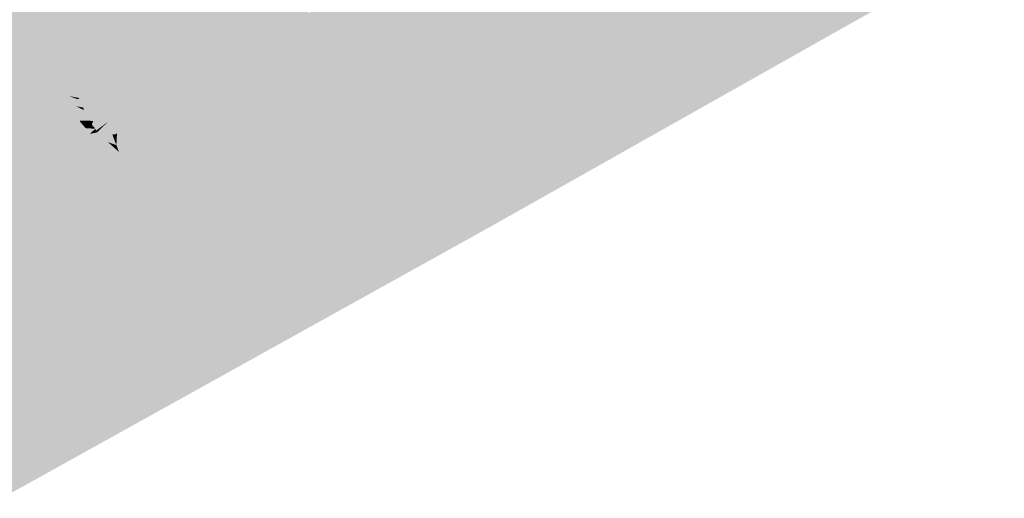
# Model space of a CAD drawing. Header units: metres. Extents: x 164696 to 183842, y 382615 to 387356.
# Tile 478 of 656: x 182661.35 to 182664.28, y 386612.4 to 386613.83. Entities that reach past the tile are written whole.
import ezdxf

# ---------------------------------------------------------------- set-up
doc = ezdxf.new("R2010")
doc.units = ezdxf.units.M
doc.layers.add('C3D-SURFACE_TINSURFACE', color=7, linetype='Continuous')

msp = doc.modelspace()

# ---------------------------------------------------------------- linework, layer by layer
at = {"layer": 'C3D-SURFACE_TINSURFACE', "color": 1, "linetype": 'Continuous', "lineweight": -3, "true_color": 0xe60000}
for points in [[(182661.3808, 386613.8842), (182661.9886, 386613.7229), (182662.1824, 386614.3099)], [(182662.1948, 386614.284), (182662.1824, 386614.3099), (182661.9886, 386613.7229)], [(182662.1948, 386614.284), (182661.9886, 386613.7229), (182662.0258, 386613.7431)], [(182662.2072, 386614.2581), (182662.1948, 386614.284), (182662.0258, 386613.7431)], [(182662.2072, 386614.2581), (182662.0258, 386613.7431), (182662.0632, 386613.7633)], [(182662.2072, 386614.2581), (182662.0632, 386613.7633), (182662.2239, 386614.229)], [(182663.0025, 386614.2236), (182662.652, 386613.4289), (182663.311, 386614.2632)], [(182663.311, 386614.2632), (182662.652, 386613.4289), (182662.6805, 386613.3704)], [(182663.311, 386614.2632), (182662.6805, 386613.3704), (182662.6968, 386613.3373)], [(182663.311, 386614.2632), (182662.6968, 386613.3373), (182662.7131, 386613.3042)], [(182663.311, 386614.2632), (182662.7131, 386613.3042), (182662.7294, 386613.271)], [(182663.311, 386614.2632), (182662.7294, 386613.271), (182662.7605, 386613.2124)], [(182664.2826, 386614.0717), (182663.311, 386614.2632), (182662.7605, 386613.2124)], [(182662.2239, 386614.229), (182662.0632, 386613.7633), (182662.1005, 386613.7836)], [(182662.2239, 386614.229), (182662.1005, 386613.7836), (182662.1378, 386613.8038)], [(182662.256, 386614.1743), (182662.2239, 386614.229), (182662.1378, 386613.8038)], [(182663.0025, 386614.2236), (182662.8259, 386614.0135), (182662.652, 386613.4289)], [(182662.256, 386614.1743), (182662.1378, 386613.8038), (182662.1751, 386613.824)], [(182662.2881, 386614.1196), (182662.256, 386614.1743), (182662.1751, 386613.824)], [(182662.8093, 386614.1679), (182662.772, 386614.1477), (182662.5967, 386613.5262)], [(182662.8093, 386614.1679), (182662.5967, 386613.5262), (182662.652, 386613.4289)], [(182662.8279, 386614.178), (182662.8093, 386614.1679), (182662.652, 386613.4289)], [(182662.8279, 386614.178), (182662.652, 386613.4289), (182662.8345, 386614.1407)], [(182662.7347, 386614.1275), (182662.6974, 386614.1072), (182662.5514, 386613.6124)], [(182662.7347, 386614.1275), (182662.5514, 386613.6124), (182662.5646, 386613.5861)], [(182662.7347, 386614.1275), (182662.5646, 386613.5861), (182662.5777, 386613.5598)], [(182662.772, 386614.1477), (182662.7347, 386614.1275), (182662.5777, 386613.5598)], [(182662.772, 386614.1477), (182662.5777, 386613.5598), (182662.5967, 386613.5262)], [(182662.8345, 386614.1407), (182662.652, 386613.4289), (182662.8259, 386614.0135)], [(182662.2881, 386614.1196), (182662.1751, 386613.824), (182662.2124, 386613.8442)], [(182662.66, 386614.087), (182662.5382, 386613.6388), (182662.6974, 386614.1072)], [(182662.6974, 386614.1072), (182662.5382, 386613.6388), (182662.5514, 386613.6124)], [(182662.5854, 386614.0465), (182662.4958, 386613.7351), (182662.6228, 386614.0668)], [(182662.6228, 386614.0668), (182662.4958, 386613.7351), (182662.5119, 386613.6914)], [(182662.6228, 386614.0668), (182662.5119, 386613.6914), (182662.66, 386614.087)], [(182662.66, 386614.087), (182662.5119, 386613.6914), (182662.5251, 386613.6651)], [(182662.66, 386614.087), (182662.5251, 386613.6651), (182662.5382, 386613.6388)], [(182662.5854, 386614.0465), (182662.5482, 386614.0263), (182662.4654, 386613.8017)], [(182662.5854, 386614.0465), (182662.4654, 386613.8017), (182662.4958, 386613.7351)], [(182662.5108, 386614.0061), (182662.435, 386613.8682), (182662.4654, 386613.8017)], [(182662.5482, 386614.0263), (182662.5108, 386614.0061), (182662.4654, 386613.8017)], [(182661.0028, 386613.696), (182661.3808, 386613.8842), (182661.3519, 386613.928)], [(182660.9294, 386613.381), (182661.2051, 386613.298), (182661.3808, 386613.8842)], [(182660.9294, 386613.381), (182661.3808, 386613.8842), (182661.0173, 386613.6741)], [(182661.0028, 386613.696), (182661.0173, 386613.6741), (182661.3808, 386613.8842)], [(182661.2424, 386613.3183), (182661.3808, 386613.8842), (182661.2051, 386613.298)], [(182661.2424, 386613.3183), (182661.4215, 386613.8072), (182661.3808, 386613.8842)], [(182661.9139, 386613.6824), (182661.3808, 386613.8842), (182661.4215, 386613.8072)], [(182661.9139, 386613.6824), (182661.9512, 386613.7026), (182661.3808, 386613.8842)], [(182661.3808, 386613.8842), (182661.9512, 386613.7026), (182661.9886, 386613.7229)], [(182662.4654, 386613.8017), (182662.2497, 386613.8645), (182662.2124, 386613.8442)], [(182662.4654, 386613.8017), (182662.287, 386613.8847), (182662.2497, 386613.8645)], [(182662.287, 386613.8847), (182662.4654, 386613.8017), (182662.435, 386613.8682)], [(182662.4958, 386613.7351), (182662.2124, 386613.8442), (182662.1751, 386613.824)], [(182662.4958, 386613.7351), (182662.4654, 386613.8017), (182662.2124, 386613.8442)], [(182661.2424, 386613.3183), (182661.4428, 386613.7434), (182661.4215, 386613.8072)], [(182661.7697, 386613.6695), (182661.4215, 386613.8072), (182661.4336, 386613.7787)], [(182661.858, 386613.6521), (182661.8766, 386613.6622), (182661.4215, 386613.8072)], [(182661.858, 386613.6521), (182661.4215, 386613.8072), (182661.7697, 386613.6695)], [(182661.8766, 386613.6622), (182661.9139, 386613.6824), (182661.4215, 386613.8072)], [(182661.4215, 386613.8072), (182661.4428, 386613.7434), (182661.4336, 386613.7787)], [(182662.5251, 386613.6651), (182662.1378, 386613.8038), (182662.1005, 386613.7836)], [(182662.5119, 386613.6914), (182662.1751, 386613.824), (182662.1378, 386613.8038)], [(182662.5119, 386613.6914), (182662.1378, 386613.8038), (182662.5251, 386613.6651)], [(182662.5119, 386613.6914), (182662.4958, 386613.7351), (182662.1751, 386613.824)], [(182661.7095, 386613.631), (182661.4336, 386613.7787), (182661.4428, 386613.7434)], [(182661.7095, 386613.631), (182661.6639, 386613.6806), (182661.4336, 386613.7787)], [(182661.7717, 386613.6647), (182661.4336, 386613.7787), (182661.6639, 386613.6806)], [(182661.7697, 386613.6695), (182661.4336, 386613.7787), (182661.7717, 386613.6647)], [(182662.5382, 386613.6388), (182662.1005, 386613.7836), (182662.0632, 386613.7633)], [(182662.5251, 386613.6651), (182662.1005, 386613.7836), (182662.5382, 386613.6388)], [(182661.2424, 386613.3183), (182661.2797, 386613.3385), (182661.4428, 386613.7434)], [(182661.2797, 386613.3385), (182661.4609, 386613.6726), (182661.4428, 386613.7434)], [(182661.4609, 386613.6726), (182661.7274, 386613.5813), (182661.4428, 386613.7434)], [(182661.7554, 386613.5964), (182661.7111, 386613.6251), (182661.4428, 386613.7434)], [(182661.7554, 386613.5964), (182661.4428, 386613.7434), (182661.7274, 386613.5813)], [(182661.7095, 386613.631), (182661.4428, 386613.7434), (182661.7111, 386613.6251)], [(182661.9886, 386613.7229), (182662.5777, 386613.5598), (182662.0258, 386613.7431)], [(182662.5646, 386613.5861), (182662.0632, 386613.7633), (182662.0258, 386613.7431)], [(182662.5777, 386613.5598), (182662.5646, 386613.5861), (182662.0258, 386613.7431)], [(182662.5514, 386613.6124), (182662.5382, 386613.6388), (182662.0632, 386613.7633)], [(182662.5646, 386613.5861), (182662.5514, 386613.6124), (182662.0632, 386613.7633)], [(182661.9512, 386613.7026), (182662.5967, 386613.5262), (182661.9886, 386613.7229)], [(182661.9886, 386613.7229), (182662.5967, 386613.5262), (182662.5777, 386613.5598)], [(182661.8766, 386613.6622), (182662.652, 386613.4289), (182661.9139, 386613.6824)], [(182661.9139, 386613.6824), (182662.5967, 386613.5262), (182661.9512, 386613.7026)], [(182661.9139, 386613.6824), (182662.652, 386613.4289), (182662.5967, 386613.5262)], [(182661.2797, 386613.3385), (182661.317, 386613.3587), (182661.4609, 386613.6726)], [(182661.317, 386613.3587), (182661.3543, 386613.379), (182661.4609, 386613.6726)], [(182661.373, 386613.3891), (182661.4609, 386613.6726), (182661.3543, 386613.379)], [(182661.373, 386613.3891), (182661.4263, 386613.5359), (182661.4609, 386613.6726)], [(182661.4449, 386613.546), (182661.4609, 386613.6726), (182661.4263, 386613.5359)], [(182661.4803, 386613.6352), (182661.4609, 386613.6726), (182661.4449, 386613.546)], [(182661.4803, 386613.6352), (182661.6901, 386613.561), (182661.4609, 386613.6726)], [(182661.4609, 386613.6726), (182661.6901, 386613.561), (182661.7274, 386613.5813)], [(182661.7438, 386613.5367), (182661.6483, 386613.4314), (182661.8766, 386613.6622)], [(182661.8766, 386613.6622), (182661.6483, 386613.4314), (182662.652, 386613.4289)], [(182661.7438, 386613.5367), (182661.8766, 386613.6622), (182661.858, 386613.6521)], [(182661.4803, 386613.6352), (182661.5315, 386613.5916), (182661.6901, 386613.561)], [(182661.7065, 386613.5165), (182661.7554, 386613.5964), (182661.7274, 386613.5813)], [(182661.5253, 386613.5882), (182661.6901, 386613.561), (182661.5315, 386613.5916)], [(182661.5424, 386613.5632), (182661.6528, 386613.5408), (182661.5253, 386613.5882)], [(182661.5253, 386613.5882), (182661.6528, 386613.5408), (182661.6901, 386613.561)], [(182661.6483, 386613.4314), (182661.7274, 386613.5813), (182661.6901, 386613.561)], [(182661.7065, 386613.5165), (182661.7274, 386613.5813), (182661.6483, 386613.4314)], [(182661.5441, 386613.5559), (182661.6528, 386613.5408), (182661.5424, 386613.5632)], [(182661.5718, 386613.5234), (182661.6155, 386613.5206), (182661.5441, 386613.5559)], [(182661.5441, 386613.5559), (182661.6155, 386613.5206), (182661.6528, 386613.5408)], [(182661.6287, 386613.4839), (182661.6528, 386613.5408), (182661.6155, 386613.5206)], [(182661.6287, 386613.4839), (182661.6363, 386613.4832), (182661.6528, 386613.5408)], [(182661.6363, 386613.4832), (182661.6426, 386613.4866), (182661.6901, 386613.561)], [(182661.6363, 386613.4832), (182661.6901, 386613.561), (182661.6528, 386613.5408)], [(182661.6407, 386613.4516), (182661.6483, 386613.4314), (182661.6901, 386613.561)], [(182661.6407, 386613.4516), (182661.6901, 386613.561), (182661.6426, 386613.4866)], [(182661.7438, 386613.5367), (182661.6867, 386613.479), (182661.6483, 386613.4314)], [(182661.483, 386613.5187), (182661.4476, 386613.4295), (182661.4662, 386613.4397)], [(182661.483, 386613.5187), (182661.4662, 386613.4397), (182661.4933, 386613.5036)], [(182661.4933, 386613.5036), (182661.5035, 386613.4599), (182661.5119, 386613.5138)], [(182661.5119, 386613.5138), (182661.5035, 386613.4599), (182661.5409, 386613.4801)], [(182661.5119, 386613.5138), (182661.5409, 386613.4801), (182661.5306, 386613.5239)], [(182661.5306, 386613.5239), (182661.5409, 386613.4801), (182661.5491, 386613.5022)], [(182661.5491, 386613.5022), (182661.5781, 386613.5003), (182661.5677, 386613.5124)], [(182661.5677, 386613.5124), (182661.6155, 386613.5206), (182661.5718, 386613.5234)], [(182661.5677, 386613.5124), (182661.5781, 386613.5003), (182661.6155, 386613.5206)], [(182661.5805, 386613.4949), (182661.6155, 386613.5206), (182661.5781, 386613.5003)], [(182661.5805, 386613.4949), (182661.591, 386613.4973), (182661.6155, 386613.5206)], [(182661.6287, 386613.4839), (182661.6155, 386613.5206), (182661.591, 386613.4973)], [(182661.7065, 386613.5165), (182661.6483, 386613.4314), (182661.6867, 386613.479)], [(182661.4933, 386613.5036), (182661.4662, 386613.4397), (182661.5035, 386613.4599)], [(182661.5035, 386613.4599), (182661.6483, 386613.4314), (182661.5409, 386613.4801)], [(182661.5491, 386613.5022), (182661.5409, 386613.4801), (182661.5781, 386613.5003)], [(182661.5619, 386613.4848), (182661.5781, 386613.5003), (182661.5409, 386613.4801)], [(182661.5619, 386613.4848), (182661.5409, 386613.4801), (182661.6483, 386613.4314)], [(182661.5619, 386613.4848), (182661.5805, 386613.4949), (182661.5781, 386613.5003)], [(182661.5619, 386613.4848), (182661.6483, 386613.4314), (182661.6156, 386613.4605)], [(182661.4662, 386613.4397), (182661.6483, 386613.4314), (182661.5035, 386613.4599)], [(182661.6407, 386613.4516), (182661.6156, 386613.4605), (182661.6483, 386613.4314)], [(182661.3543, 386613.379), (182661.1309, 386612.6629), (182661.6483, 386613.4314)], [(182661.6483, 386613.4314), (182661.1309, 386612.6629), (182661.1764, 386612.5912)], [(182661.6483, 386613.4314), (182661.1764, 386612.5912), (182661.2171, 386612.5219)], [(182661.6483, 386613.4314), (182661.2171, 386612.5219), (182661.2992, 386612.3996)], [(182661.6483, 386613.4314), (182661.2992, 386612.3996), (182662.7605, 386613.2124)], [(182661.373, 386613.3891), (182661.3543, 386613.379), (182661.6483, 386613.4314)], [(182661.373, 386613.3891), (182661.6483, 386613.4314), (182661.52, 386613.4153)], [(182661.5386, 386613.4254), (182661.4662, 386613.4397), (182661.4476, 386613.4295)], [(182661.5386, 386613.4254), (182661.6483, 386613.4314), (182661.4662, 386613.4397)], [(182661.5386, 386613.4254), (182661.52, 386613.4153), (182661.6483, 386613.4314)], [(182661.6483, 386613.4314), (182662.7605, 386613.2124), (182662.7294, 386613.271)], [(182661.6483, 386613.4314), (182662.7294, 386613.271), (182662.7131, 386613.3042)], [(182661.6483, 386613.4314), (182662.7131, 386613.3042), (182662.6968, 386613.3373)], [(182661.6483, 386613.4314), (182662.6968, 386613.3373), (182662.6805, 386613.3704)], [(182661.6483, 386613.4314), (182662.6805, 386613.3704), (182662.652, 386613.4289)], [(182661.317, 386613.3587), (182661.1309, 386612.6629), (182661.3543, 386613.379)]]:
    msp.add_solid(points, dxfattribs=at)
at = {"layer": 'C3D-SURFACE_TINSURFACE', "color": 11, "linetype": 'Continuous', "lineweight": -3, "true_color": 0xff8585}
for points in [[(182661.802, 386613.6217), (182661.6639, 386613.6806), (182661.7095, 386613.631)], [(182661.802, 386613.6217), (182661.7717, 386613.6647), (182661.6639, 386613.6806)], [(182661.8393, 386613.6419), (182661.7697, 386613.6695), (182661.7717, 386613.6647)], [(182661.8393, 386613.6419), (182661.858, 386613.6521), (182661.7697, 386613.6695)], [(182661.802, 386613.6217), (182661.8393, 386613.6419), (182661.7717, 386613.6647)], [(182661.4289, 386613.4194), (182661.4998, 386613.5977), (182661.4803, 386613.6352)], [(182661.4289, 386613.4194), (182661.4803, 386613.6352), (182661.4449, 386613.546)], [(182661.4998, 386613.5977), (182661.5315, 386613.5916), (182661.4803, 386613.6352)], [(182661.7647, 386613.6015), (182661.7095, 386613.631), (182661.7111, 386613.6251)], [(182661.802, 386613.6217), (182661.7095, 386613.631), (182661.7647, 386613.6015)], [(182661.7647, 386613.6015), (182661.7111, 386613.6251), (182661.7554, 386613.5964)], [(182661.8393, 386613.6419), (182661.7438, 386613.5367), (182661.858, 386613.6521)], [(182661.802, 386613.6217), (182661.7438, 386613.5367), (182661.8393, 386613.6419)], [(182661.4289, 386613.4194), (182661.483, 386613.5187), (182661.4998, 386613.5977)], [(182661.5203, 386613.5676), (182661.4998, 386613.5977), (182661.483, 386613.5187)], [(182661.4998, 386613.5977), (182661.5203, 386613.5676), (182661.5424, 386613.5632)], [(182661.4998, 386613.5977), (182661.5424, 386613.5632), (182661.5253, 386613.5882)], [(182661.4998, 386613.5977), (182661.5253, 386613.5882), (182661.5315, 386613.5916)], [(182661.802, 386613.6217), (182661.7065, 386613.5165), (182661.6867, 386613.479)], [(182661.802, 386613.6217), (182661.6867, 386613.479), (182661.7438, 386613.5367)], [(182661.802, 386613.6217), (182661.7647, 386613.6015), (182661.7065, 386613.5165)], [(182661.7647, 386613.6015), (182661.7554, 386613.5964), (182661.7065, 386613.5165)], [(182661.5203, 386613.5676), (182661.483, 386613.5187), (182661.4933, 386613.5036)], [(182661.5203, 386613.5676), (182661.4933, 386613.5036), (182661.5119, 386613.5138)], [(182661.5203, 386613.5676), (182661.5119, 386613.5138), (182661.5306, 386613.5239)], [(182661.5573, 386613.5244), (182661.5203, 386613.5676), (182661.5306, 386613.5239)], [(182661.5203, 386613.5676), (182661.5573, 386613.5244), (182661.5718, 386613.5234)], [(182661.5203, 386613.5676), (182661.5718, 386613.5234), (182661.5441, 386613.5559)], [(182661.5203, 386613.5676), (182661.5441, 386613.5559), (182661.5424, 386613.5632)], [(182661.3916, 386613.3992), (182661.4263, 386613.5359), (182661.373, 386613.3891)], [(182661.3916, 386613.3992), (182661.4289, 386613.4194), (182661.4449, 386613.546)], [(182661.3916, 386613.3992), (182661.4449, 386613.546), (182661.4263, 386613.5359)], [(182661.4289, 386613.4194), (182661.4476, 386613.4295), (182661.483, 386613.5187)], [(182661.5573, 386613.5244), (182661.5306, 386613.5239), (182661.5491, 386613.5022)], [(182661.5573, 386613.5244), (182661.5491, 386613.5022), (182661.5677, 386613.5124)], [(182661.5573, 386613.5244), (182661.5677, 386613.5124), (182661.5718, 386613.5234)], [(182661.5829, 386613.4895), (182661.5805, 386613.4949), (182661.5619, 386613.4848)], [(182661.5829, 386613.4895), (182661.5619, 386613.4848), (182661.6156, 386613.4605)], [(182661.5829, 386613.4895), (182661.591, 386613.4973), (182661.5805, 386613.4949)], [(182661.5829, 386613.4895), (182661.6287, 386613.4839), (182661.591, 386613.4973)], [(182661.5829, 386613.4895), (182661.6331, 386613.4717), (182661.6287, 386613.4839)], [(182661.5829, 386613.4895), (182661.6156, 386613.4605), (182661.6407, 386613.4516)], [(182661.5829, 386613.4895), (182661.6407, 386613.4516), (182661.6331, 386613.4717)], [(182661.6331, 386613.4717), (182661.6363, 386613.4832), (182661.6287, 386613.4839)], [(182661.6331, 386613.4717), (182661.6426, 386613.4866), (182661.6363, 386613.4832)], [(182661.6331, 386613.4717), (182661.6407, 386613.4516), (182661.6426, 386613.4866)], [(182661.3916, 386613.3992), (182661.52, 386613.4153), (182661.5386, 386613.4254)], [(182661.3916, 386613.3992), (182661.5386, 386613.4254), (182661.4289, 386613.4194)], [(182661.4289, 386613.4194), (182661.5386, 386613.4254), (182661.4476, 386613.4295)], [(182661.3916, 386613.3992), (182661.373, 386613.3891), (182661.52, 386613.4153)]]:
    msp.add_solid(points, dxfattribs=at)

doc.saveas('drawing.dxf')
